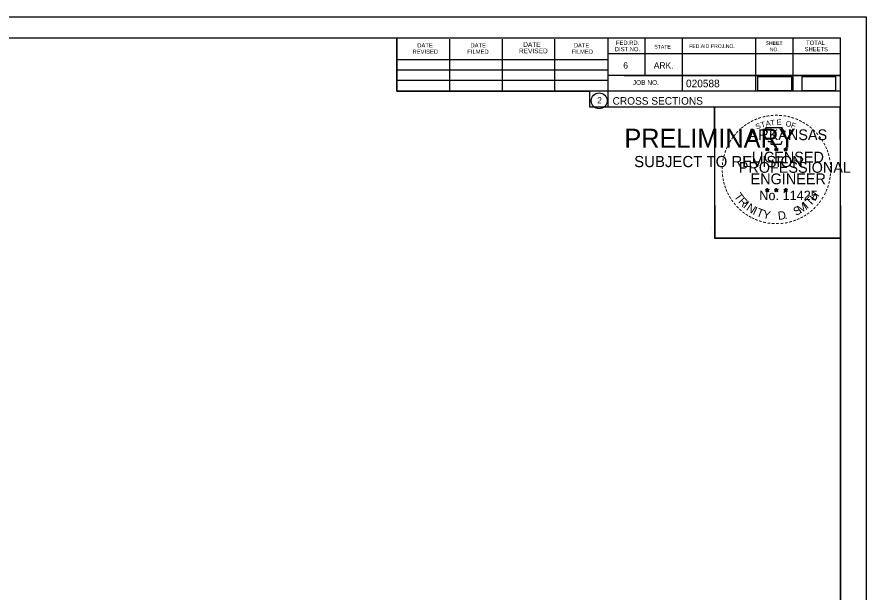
# Model space of a CAD drawing. Extents: x 1368968 to 1369915, y 377395 to 380381.
# Drawn here: x 1369757.3 to 1369914.7, y 380274.8 to 380381.4 of the extents above; entities that cross this region are included whole.
import ezdxf

# ---------------------------------------------------------------- set-up
doc = ezdxf.new("R2010")
doc.units = 0
for name, color, linetype in [('Default', 7, 'Continuous'), ('S_BRIDGE_ANNOT', 7, 'Continuous'), ('S_BUILDING_ANNOT', 7, 'Continuous'), ('S_CAL_CORNER', 7, 'Continuous'), ('S_DROP_INLET', 7, 'Continuous')]:
    doc.layers.add(name, color=color, linetype=linetype)

msp = doc.modelspace()

# ---------------------------------------------------------------- linework, layer by layer
at = {"layer": 'Default'}
for points in [[(1369894.61, 380367.8), (1369900.94, 380367.8), (1369900.94, 380370.32), (1369894.61, 380370.32)], [(1369902.8, 380367.8), (1369909.13, 380367.8), (1369909.13, 380370.32), (1369902.8, 380370.32)]]:
    msp.add_lwpolyline(points, close=True, dxfattribs=at)
at = {"layer": 'S_BRIDGE_ANNOT'}
for p, q in [((1369593.78, 380377.53), (1369909.96, 380377.53)), ((1369827.7, 380367.65), (1369827.7, 380377.53)), ((1369837.56, 380367.65), (1369837.56, 380377.33)), ((1369847.32, 380367.65), (1369847.32, 380377.33)), ((1369857, 380367.65), (1369857, 380377.33)), ((1369866.86, 380377.53), (1369866.86, 380364.73)), ((1369873.7, 380377.53), (1369873.7, 380370.59)), ((1369880.64, 380377.53), (1369880.64, 380367.65)), ((1369894.22, 380377.53), (1369894.22, 380367.65)), ((1369901.16, 380377.53), (1369901.16, 380367.65)), ((1369909.96, 380172.07), (1369909.96, 380377.53)), ((1369909.96, 380374.59), (1369866.86, 380374.59)), ((1369909.96, 380374.61), (1369909.96, 380374.61)), ((1369827.7, 380373.51), (1369866.86, 380373.51)), ((1369827.7, 380371.65), (1369866.86, 380371.65)), ((1369827.7, 380367.65), (1369827.7, 380369.71)), ((1369827.7, 380369.71), (1369866.86, 380369.71)), ((1369909.96, 380370.59), (1369866.86, 380370.59)), ((1369869.82, 380370.59), (1369909.96, 380370.59)), ((1369909.96, 380367.65), (1369827.7, 380367.65)), ((1369866.86, 380364.73), (1369909.96, 380364.73))]:
    msp.add_line(p, q, dxfattribs=at)
msp.add_circle((1369865.24, 380365.87), 1.47, dxfattribs=at)
at = {"layer": 'S_BUILDING_ANNOT'}
for p, q in [((1369896.04, 380356.99), (1369896.39, 380356.88)), ((1369896.04, 380356.99), (1369896.29, 380356.94)), ((1369896.04, 380356.99), (1369896.28, 380356.86)), ((1369896.17, 380356.58), (1369896.39, 380356.88)), ((1369896.17, 380356.58), (1369896.3, 380356.82)), ((1369896.17, 380356.58), (1369896.39, 380356.8)), ((1369896.39, 380357.24), (1369896.35, 380356.99)), ((1369896.39, 380356.88), (1369896.39, 380357.24)), ((1369896.39, 380357.24), (1369896.44, 380356.99)), ((1369896.74, 380356.99), (1369896.39, 380356.88)), ((1369896.6, 380356.58), (1369896.39, 380356.88)), ((1369896.6, 380356.58), (1369896.39, 380356.79)), ((1369896.74, 380356.99), (1369896.45, 380356.94)), ((1369896.6, 380356.58), (1369896.47, 380356.87)), ((1369896.74, 380356.99), (1369896.53, 380356.88)), ((1369897.71, 380356.99), (1369898.06, 380356.88)), ((1369897.71, 380356.99), (1369897.96, 380356.94)), ((1369897.71, 380356.99), (1369897.95, 380356.86)), ((1369897.84, 380356.58), (1369898.06, 380356.88)), ((1369897.84, 380356.58), (1369897.97, 380356.82)), ((1369897.84, 380356.58), (1369898.06, 380356.8)), ((1369898.06, 380357.24), (1369898.02, 380356.99)), ((1369898.06, 380356.88), (1369898.06, 380357.24)), ((1369898.06, 380357.24), (1369898.11, 380356.99)), ((1369898.41, 380356.99), (1369898.06, 380356.88)), ((1369898.27, 380356.58), (1369898.06, 380356.88)), ((1369898.27, 380356.58), (1369898.06, 380356.79)), ((1369898.41, 380356.99), (1369898.12, 380356.94)), ((1369898.27, 380356.58), (1369898.14, 380356.87)), ((1369898.41, 380356.99), (1369898.2, 380356.88)), ((1369899.48, 380356.97), (1369899.82, 380356.86)), ((1369899.48, 380356.97), (1369899.73, 380356.93)), ((1369899.48, 380356.97), (1369899.71, 380356.85)), ((1369899.61, 380356.57), (1369899.82, 380356.86)), ((1369899.61, 380356.57), (1369899.73, 380356.81)), ((1369899.61, 380356.57), (1369899.82, 380356.78)), ((1369899.82, 380357.23), (1369899.78, 380356.98)), ((1369899.82, 380356.86), (1369899.82, 380357.23)), ((1369899.82, 380357.23), (1369899.87, 380356.98)), ((1369900.17, 380356.97), (1369899.82, 380356.86)), ((1369900.04, 380356.57), (1369899.82, 380356.86)), ((1369900.04, 380356.57), (1369899.82, 380356.78)), ((1369900.17, 380356.97), (1369899.89, 380356.93)), ((1369900.04, 380356.57), (1369899.9, 380356.86)), ((1369900.17, 380356.97), (1369899.97, 380356.87)), ((1369896.04, 380349.41), (1369896.39, 380349.3)), ((1369896.04, 380349.41), (1369896.29, 380349.37)), ((1369896.04, 380349.41), (1369896.27, 380349.29)), ((1369896.17, 380349.01), (1369896.39, 380349.3)), ((1369896.17, 380349.01), (1369896.3, 380349.25)), ((1369896.17, 380349.01), (1369896.38, 380349.22)), ((1369896.39, 380349.67), (1369896.35, 380349.42)), ((1369896.6, 380349.01), (1369896.38, 380349.22)), ((1369896.39, 380349.3), (1369896.39, 380349.67)), ((1369896.39, 380349.67), (1369896.44, 380349.42)), ((1369896.73, 380349.41), (1369896.39, 380349.3)), ((1369896.6, 380349.01), (1369896.39, 380349.3)), ((1369896.73, 380349.41), (1369896.45, 380349.36)), ((1369896.6, 380349.01), (1369896.46, 380349.3)), ((1369896.73, 380349.41), (1369896.53, 380349.31)), ((1369897.71, 380349.41), (1369898.06, 380349.3)), ((1369897.71, 380349.41), (1369897.96, 380349.37)), ((1369897.71, 380349.41), (1369897.94, 380349.29)), ((1369897.84, 380349.01), (1369898.06, 380349.3)), ((1369897.84, 380349.01), (1369897.97, 380349.25)), ((1369897.84, 380349.01), (1369898.05, 380349.22)), ((1369898.06, 380349.67), (1369898.01, 380349.42)), ((1369898.27, 380349.01), (1369898.05, 380349.22)), ((1369898.06, 380349.3), (1369898.06, 380349.67)), ((1369898.06, 380349.67), (1369898.1, 380349.42)), ((1369898.4, 380349.41), (1369898.06, 380349.3)), ((1369898.27, 380349.01), (1369898.06, 380349.3)), ((1369898.4, 380349.41), (1369898.12, 380349.36)), ((1369898.27, 380349.01), (1369898.13, 380349.3)), ((1369898.4, 380349.41), (1369898.2, 380349.31)), ((1369899.47, 380349.4), (1369899.82, 380349.29)), ((1369899.47, 380349.4), (1369899.73, 380349.36)), ((1369899.47, 380349.4), (1369899.71, 380349.28)), ((1369899.61, 380349), (1369899.82, 380349.29)), ((1369899.61, 380349), (1369899.73, 380349.24)), ((1369899.61, 380349), (1369899.82, 380349.21)), ((1369899.82, 380349.66), (1369899.78, 380349.41)), ((1369899.82, 380349.29), (1369899.82, 380349.66)), ((1369899.82, 380349.66), (1369899.87, 380349.41)), ((1369900.17, 380349.4), (1369899.82, 380349.29)), ((1369900.04, 380349), (1369899.82, 380349.29)), ((1369900.04, 380349), (1369899.82, 380349.21)), ((1369900.17, 380349.4), (1369899.88, 380349.35)), ((1369900.04, 380349), (1369899.9, 380349.29)), ((1369900.17, 380349.4), (1369899.97, 380349.3))]:
    msp.add_line(p, q, dxfattribs=at)
for points in [[(1369896.08, 380360.86), (1369896.35, 380360.04)], [(1369899.59, 380359.94), (1369899.74, 380360.23), (1369899.05, 380360.2), (1369899.2, 380360.86), (1369896.08, 380360.86)], [(1369896.57, 380358.44), (1369896.57, 380358.35), (1369897.14, 380358.34), (1369897.08, 380357.86), (1369898.95, 380357.86), (1369899.15, 380358.4)], [(1369896.39, 380357.24), (1369896.6, 380356.58), (1369896.04, 380356.99), (1369896.74, 380356.99), (1369896.17, 380356.58), (1369896.39, 380357.24)], [(1369898.06, 380357.24), (1369898.27, 380356.58), (1369897.71, 380356.99), (1369898.41, 380356.99), (1369897.84, 380356.58), (1369898.06, 380357.24)], [(1369899.82, 380357.23), (1369900.04, 380356.57), (1369899.48, 380356.97), (1369900.17, 380356.97), (1369899.61, 380356.57), (1369899.82, 380357.23)], [(1369896.39, 380349.67), (1369896.6, 380349.01), (1369896.04, 380349.41), (1369896.73, 380349.41), (1369896.17, 380349.01), (1369896.39, 380349.67)], [(1369898.06, 380349.67), (1369898.27, 380349.01), (1369897.71, 380349.41), (1369898.4, 380349.41), (1369897.84, 380349.01), (1369898.06, 380349.67)], [(1369899.82, 380349.66), (1369900.04, 380349), (1369899.47, 380349.4), (1369900.17, 380349.4), (1369899.61, 380349), (1369899.82, 380349.66)]]:
    msp.add_lwpolyline(points, dxfattribs=at)
for centre, radius in [((1369896.39, 380356.87), 0.172), ((1369896.39, 380356.87), 0.145), ((1369896.39, 380356.87), 0.116), ((1369896.39, 380356.87), 0.0991), ((1369896.39, 380356.87), 0.0747), ((1369896.39, 380356.87), 0.0495), ((1369896.39, 380356.87), 0.0296), ((1369898.06, 380356.87), 0.172), ((1369898.06, 380356.87), 0.145), ((1369898.06, 380356.87), 0.116), ((1369898.06, 380356.87), 0.0991), ((1369898.06, 380356.87), 0.0747), ((1369898.06, 380356.87), 0.0495), ((1369898.06, 380356.87), 0.0296), ((1369899.82, 380356.86), 0.172), ((1369899.82, 380356.86), 0.145), ((1369899.82, 380356.86), 0.116), ((1369899.82, 380356.86), 0.0991), ((1369899.82, 380356.86), 0.0747), ((1369899.82, 380356.86), 0.0495), ((1369899.82, 380356.86), 0.0296), ((1369896.39, 380349.3), 0.172), ((1369896.39, 380349.3), 0.145), ((1369896.39, 380349.3), 0.116), ((1369896.39, 380349.3), 0.0991), ((1369896.39, 380349.3), 0.0747), ((1369896.39, 380349.3), 0.0495), ((1369896.39, 380349.3), 0.0296), ((1369898.05, 380349.3), 0.172), ((1369898.05, 380349.3), 0.145), ((1369898.05, 380349.3), 0.116), ((1369898.05, 380349.3), 0.0991), ((1369898.05, 380349.3), 0.0747), ((1369898.05, 380349.3), 0.0495), ((1369898.05, 380349.3), 0.0296), ((1369899.82, 380349.29), 0.172), ((1369899.82, 380349.29), 0.145), ((1369899.82, 380349.29), 0.116), ((1369899.82, 380349.29), 0.0991), ((1369899.82, 380349.29), 0.0747), ((1369899.82, 380349.29), 0.0495), ((1369899.82, 380349.29), 0.0296)]:
    msp.add_circle(centre, radius, dxfattribs=at)
at = {"layer": 'S_DROP_INLET'}
for p, q in [((1369581.38, 380381.43), (1369914.71, 380381.43)), ((1369885.99, 380342.28), (1369885.99, 380342.28))]:
    msp.add_line(p, q, dxfattribs=at)
for points in [[(1369581.37, 380381.43), (1369914.71, 380381.43), (1369914.71, 380168.09), (1369581.37, 380168.09)], [(1369827.7, 380377.53), (1369827.7, 380367.65), (1369863.43, 380367.65), (1369863.43, 380364.73), (1369886.63, 380364.73), (1369886.63, 380340.4), (1369909.96, 380340.4), (1369909.96, 380172.07), (1369593.78, 380172.07), (1369593.78, 380377.53)], [(1369886.63, 380364.73), (1369909.84, 380364.73), (1369909.96, 380340.4), (1369886.75, 380340.4)]]:
    msp.add_lwpolyline(points, close=True, dxfattribs=at)

# ---------------------------------------------------------------- texts
at = {"layer": 'S_BRIDGE_ANNOT'}
for s, height, p in [('DATE', 0.782, (1369831.5, 380375.77)), ('DATE', 0.782, (1369841.36, 380375.77)), ('DATE', 0.879, (1369851.14, 380375.87)), ('DATE', 0.782, (1369860.52, 380375.77)), ('DIST.NO.', 0.782, (1369868.14, 380375.07)), ('FED.RD.', 0.782, (1369868.34, 380376.25)), ('STATE', 0.684, (1369875.46, 380375.57)), ('FED.AID PROJ.NO.', 0.684, (1369881.92, 380375.67)), ('SHEET', 0.684, (1369896.08, 380376.25)), ('NO.', 0.684, (1369896.86, 380375.07)), ('SHEETS', 0.782, (1369903.32, 380375.07)), ('TOTAL', 0.782, (1369903.6, 380376.25)), ('REVISED', 0.782, (1369830.62, 380374.59)), ('FILMED', 0.782, (1369840.78, 380374.59)), ('REVISED', 0.879, (1369850.36, 380374.69)), ('FILMED', 0.782, (1369860.12, 380374.59)), ('6', 1.17, (1369869.7, 380371.85)), ('ARK.', 1.172, (1369875.36, 380371.85)), ('JOB NO.', 0.879, (1369871.46, 380368.83)), ('020588', 1.4, (1369881.33, 380368.39)), ('2', 1.17, (1369864.86, 380365.38)), ('CROSS SECTIONS', 1.4, (1369867.72, 380365.16))]:
    msp.add_text(s, height=height, rotation=360, dxfattribs=at).set_placement(p)
at = {"layer": 'S_BUILDING_ANNOT'}
for s, height, rotation, p in [('-', 1.6, 13.6301, (1369895.58, 380362.23)), ('-', 1.6, 10.2193, (1369896.26, 380362.39)), ('-', 1.6, 5.8968, (1369896.99, 380362.5)), ('-', 1.6, 0.1862, (1369897.76, 380362.58)), ('-', 1.6, 357.743, (1369898.48, 380362.56)), ('-', 1.6, 352.1617, (1369899.23, 380362.51)), ('-', 1.6, 347.2049, (1369899.95, 380362.39)), ('-', 1.6, 36.2317, (1369892.39, 380360.64)), ('-', 1.6, 34.0636, (1369892.97, 380361.04)), ('-', 1.6, 28.7918, (1369893.56, 380361.41)), ('-', 1.6, 24.3072, (1369894.2, 380361.72)), ('S', 1, 21.594, (1369894.44, 380360.54)), ('-', 1.6, 19.1761, (1369894.83, 380361.99)), ('T', 1, 16.4036, (1369895.35, 380360.87)), ('A', 1, 11.2132, (1369896.18, 380361.12)), ('T', 1, 6.0228, (1369897.03, 380361.29)), ('E', 1, 0.8323, (1369898.13, 380361.4)), ('O', 1, 350.4515, (1369899.74, 380361.19)), ('F', 1, 340.0707, (1369900.69, 380360.96)), ('-', 1.6, 342.3362, (1369900.58, 380362.24)), ('-', 1.6, 337.8551, (1369901.32, 380362.02)), ('-', 1.6, 334.1211, (1369901.95, 380361.74)), ('-', 1.6, 329.6409, (1369902.53, 380361.46)), ('-', 1.6, 325.8627, (1369903.17, 380361.1)), ('-', 1.6, 48.423, (1369891.03, 380359.37)), ('-', 1.6, 42.9622, (1369891.48, 380359.85)), ('-', 1.6, 38.9507, (1369891.91, 380360.26)), ('ARKANSAS', 2, 360, (1369892.94, 380358.58)), ('-', 1.6, 320.5297, (1369903.78, 380360.67)), ('-', 1.6, 315.5786, (1369904.38, 380360.19)), ('-', 1.6, 309.8797, (1369904.95, 380359.64)), ('-', 1.6, 58.0706, (1369889.89, 380357.79)), ('-', 1.6, 54.2325, (1369890.22, 380358.31)), ('-', 1.6, 50.6142, (1369890.63, 380358.88)), ('-', 1.6, 306.6522, (1369905.47, 380359.03)), ('-', 1.4, 303.6753, (1369905.96, 380358.47)), ('-', 1.6, 72.3945, (1369889.1, 380355.93)), ('-', 1.6, 67.7743, (1369889.32, 380356.56)), ('-', 1.6, 62.8713, (1369889.58, 380357.17)), ('DWB', 0.01, 360, (1369896.38, 380356.87)), ('DWB', 0.01, 360, (1369898.05, 380356.87)), ('DWB', 0.01, 360, (1369899.81, 380356.86)), ('-', 1.6, 299.6684, (1369906.28, 380357.86)), ('-', 1.6, 294.6628, (1369906.6, 380357.25)), ('-', 1.6, 290.5728, (1369906.86, 380356.67)), ('-', 1.6, 81.2013, (1369888.77, 380354.51)), ('-', 1.6, 75.461, (1369888.9, 380355.22)), ('LICENSED', 2, 360, (1369893.53, 380354.43)), ('-', 1.6, 285.1233, (1369907.09, 380356.09)), ('-', 1.6, 280.5493, (1369907.29, 380355.35)), ('-', 1.6, 89.0622, (1369888.67, 380353.11)), ('-', 1.6, 85.1863, (1369888.69, 380353.81)), ('PROFESSIONAL', 2, 360, (1369891.11, 380352.52)), ('-', 1.6, 276.5962, (1369907.45, 380354.58)), ('-', 1.6, 274.3301, (1369907.51, 380353.86)), ('-', 1.6, 94.1959, (1369888.7, 380352.39)), ('-', 1.6, 98.9479, (1369888.78, 380351.72)), ('ENGINEER', 2, 360, (1369893.3, 380350.4)), ('-', 1.6, 263.5172, (1369907.53, 380352.56)), ('-', 1.6, 269.9407, (1369907.55, 380353.23)), ('-', 1.6, 101.7149, (1369888.91, 380350.99)), ('-', 1.6, 105.4578, (1369889.07, 380350.39)), ('-', 1.6, 255.7626, (1369907.35, 380351.23)), ('-', 1.6, 260.9953, (1369907.46, 380351.91)), ('-', 1.6, 109.0874, (1369889.29, 380349.76)), ('-', 1.6, 114.0643, (1369889.54, 380349.17)), ('-', 1.6, 115.7289, (1369889.85, 380348.55)), ('T', 1.54, 306.0406, (1369890.15, 380348.14)), ('No. 11425', 1.757, 360, (1369894.92, 380347.45)), ('DWB', 0.01, 360, (1369896.37, 380349.3)), ('DWB', 0.01, 360, (1369898.04, 380349.3)), ('DWB', 0.01, 360, (1369899.81, 380349.29)), ('H', 1.54, 54.6088, (1369905.27, 380347.18)), ('-', 1.6, 244.6197, (1369906.68, 380349.21)), ('-', 1.6, 247.8887, (1369906.94, 380349.84)), ('-', 1.6, 252.8681, (1369907.17, 380350.51)), ('-', 1.6, 120.4471, (1369890.2, 380347.96)), ('-', 1.6, 125.8934, (1369890.61, 380347.4)), ('R', 1.54, 314.005, (1369890.91, 380347.09)), ('T', 1.54, 46.6444, (1369904.38, 380346.23)), ('-', 1.6, 233.8452, (1369905.89, 380347.8)), ('-', 1.6, 239.0712, (1369906.29, 380348.45)), ('-', 1.6, 130.7181, (1369891.07, 380346.85)), ('-', 1.6, 134.2238, (1369891.59, 380346.3)), ('-', 1.6, 138.9338, (1369892.11, 380345.84)), ('I', 1.54, 321.9694, (1369891.81, 380346.16)), ('N', 1.54, 326.5002, (1369892.38, 380345.69)), ('I', 1.54, 335.3603, (1369893.58, 380344.9)), ('T', 1.54, 339.8912, (1369894.25, 380344.58)), ('S', 1.54, 26.9312, (1369901.69, 380344.5)), ('M', 1.54, 32.6563, (1369902.53, 380344.91)), ('I', 1.54, 42.1136, (1369903.81, 380345.75)), ('-', 1.6, 221.0851, (1369904.45, 380346.16)), ('-', 1.6, 225.7653, (1369904.98, 380346.67)), ('-', 1.6, 231.2538, (1369905.46, 380347.24)), ('-', 1.6, 144.6463, (1369892.67, 380345.43)), ('-', 1.6, 148.0898, (1369893.23, 380345.06)), ('-', 1.6, 151.5704, (1369893.81, 380344.74)), ('-', 1.6, 154.6002, (1369894.33, 380344.49)), ('Y', 1.54, 347.8556, (1369895.46, 380344.13)), ('D', 1.54, 6.3969, (1369898.45, 380343.77)), ('.', 1.54, 13.7642, (1369899.64, 380343.9)), ('-', 1.6, 204.2516, (1369902.19, 380344.64)), ('-', 1.6, 207.3568, (1369902.81, 380344.96)), ('-', 1.6, 212.2491, (1369903.37, 380345.3)), ('-', 1.6, 215.7363, (1369903.91, 380345.69)), ('-', 1.6, 158.5612, (1369894.95, 380344.24)), ('-', 1.6, 162.7983, (1369895.64, 380344.02)), ('-', 1.6, 167.5555, (1369896.36, 380343.86)), ('-', 1.6, 173.1155, (1369897.13, 380343.75)), ('-', 1.6, 176.5183, (1369897.88, 380343.7)), ('-', 1.6, 181.5918, (1369898.62, 380343.72)), ('-', 1.6, 185.8167, (1369899.43, 380343.79)), ('-', 1.6, 191.2858, (1369900.16, 380343.92)), ('-', 1.6, 195.4743, (1369900.89, 380344.12)), ('-', 1.6, 200.7184, (1369901.57, 380344.37))]:
    msp.add_text(s, height=height, rotation=rotation, dxfattribs=at).set_placement(p)
at = {"layer": 'S_CAL_CORNER'}
for s, height, p in [('PRELIMINARY', 3.5, (1369869.91, 380357.19)), ('DWB', 0.01, (1369870.65, 380359.04)), ('SUBJECT TO REVISION', 2.0751, (1369871.72, 380353.57))]:
    msp.add_text(s, height=height, rotation=360, dxfattribs=at).set_placement(p)

doc.saveas('drawing.dxf')
